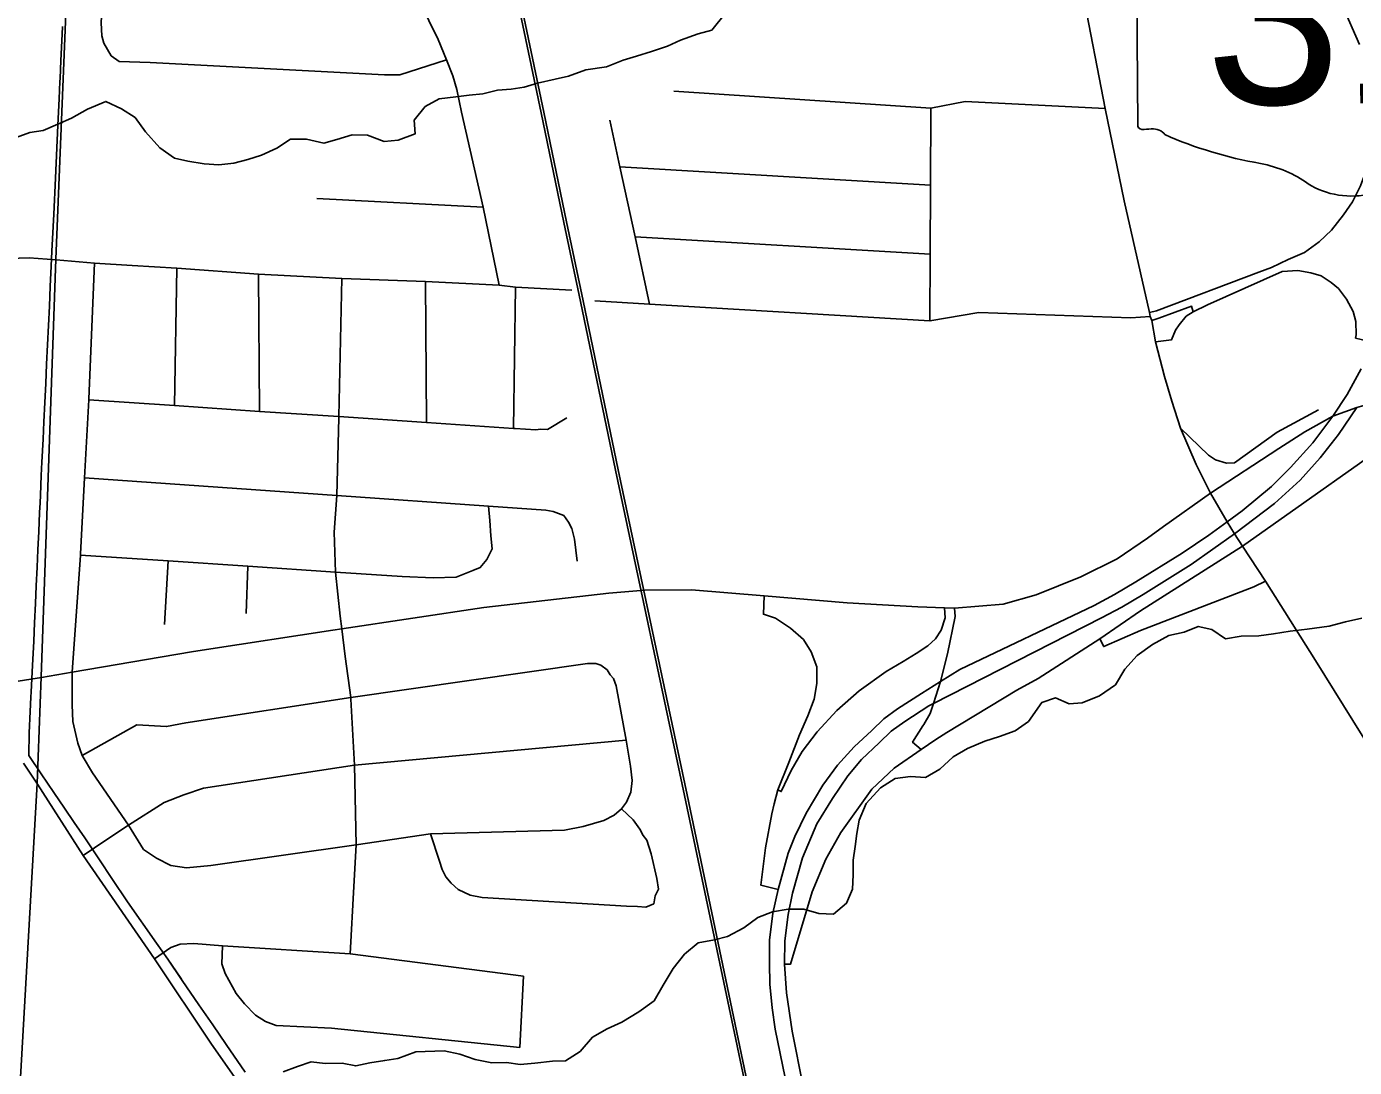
# Model space of a CAD drawing. Extents: x 114843 to 284848, y 317643 to 566895.
# Drawn here: x 192991 to 198048, y 409680 to 413645 of the extents above; entities that cross this region are included whole.
import ezdxf

# ---------------------------------------------------------------- set-up
doc = ezdxf.new("R2010")
doc.units = 0
for name, color, linetype in [('GM_X_City_Street', 7, 'Continuous'), ('GM_X_Corporation', 7, 'Continuous'), ('GM_X_County_Road', 7, 'Continuous'), ('GM_X_Interchange_Ramps', 7, 'Continuous'), ('GM_X_Minor_River', 7, 'Continuous'), ('GM_X_Rail_Line', 7, 'Continuous'), ('GM_X_State_Route', 7, 'Continuous'), ('GM_X_State_Shield', 7, 'Continuous'), ('GM_X_Township', 7, 'Continuous')]:
    doc.layers.add(name, color=color, linetype=linetype)

msp = doc.modelspace()

# ---------------------------------------------------------------- linework, layer by layer
at = {"layer": 'GM_X_City_Street'}
for p, q in [((195251.1, 413111.2), (196433.5, 413040.6)), ((194096.9, 412989.8), (194730.3, 412957.2)), ((195308.5, 412844), (196432.4, 412778.2)), ((193555, 412200.8), (193564, 412724.8)), ((193879.1, 412179.1), (193874.7, 412701.4)), ((194514.2, 412136.6), (194510.4, 412674)), ((194845.9, 412114.3), (194853.2, 412652.7)), ((193530.5, 411609.6), (193517, 411366.7)), ((193834.5, 411589.1), (193828.1, 411409.7)), ((193206.8, 410486.8), (193293.3, 410545)), ((194869.9, 409755.4), (194883.3, 410028))]:
    msp.add_line(p, q, dxfattribs=at)
for points in [[(194647.6, 413319.1), (194630, 413404.9), (194615.1, 413456.7), (194591, 413518.8), (194558.7, 413595.8), (194450.7, 413816.1), (194292.8, 414117.2), (194214.5, 414290.4), (194193.9, 414328), (194177.1, 414369.8), (194170.4, 414401.7), (194151.1, 414481.5), (194142.1, 414535.4), (194132.6, 414640.1), (194132.2, 414645.4), (194157.9, 414861.3), (194173.7, 415200), (194187.2, 415487.4), (194207.4, 415954.9), (194211.1, 416004.1)], [(193314, 413534), (193285.2, 413581.6), (193278.7, 413609.5), (193275.8, 413659.5), (193282.7, 413802.6), (193297.1, 414098.6), (193304.8, 414257), (193309.7, 414311.2), (193321.1, 414343.5), (193332.3, 414385.7)], [(193314, 413534), (193344.2, 413511.8), (193462.3, 413508), (194354.3, 413460.9), (194412.4, 413461.1), (194591, 413518.8)], [(195456.7, 413398.6), (196434.7, 413333.8), (196566.1, 413359.9), (197099.5, 413333)], [(194790.6, 412659.7), (194730.3, 412957.2), (194647.6, 413319.1)], [(195363.8, 412587.2), (195308.5, 412844), (195251.1, 413111.2), (195213.1, 413287.8)], [(196431.3, 412523.5), (196432.4, 412778.2), (196433.5, 413040.6), (196434.7, 413333.8)], [(192231.9, 411931.5), (192358.5, 412014.3), (192437.8, 412072.9), (192494.7, 412119.2), (192542, 412171.6), (192592.6, 412236.1), (192644.9, 412316.1), (192705.8, 412446.8), (192738.5, 412569.4), (192764.2, 412644.2), (192786, 412684.7), (192807.4, 412709), (192838.1, 412730.7), (192866.3, 412745.7), (192909.9, 412760.2), (192963.5, 412763.2), (193001.6, 412763.4), (193104.4, 412756.4)], [(193104.4, 412756.4), (193250.4, 412743), (193393.9, 412734.9), (193564, 412724.8), (193874.7, 412701.4), (194192.4, 412685.3), (194510.4, 412674), (194790.6, 412659.7), (194853.2, 412652.7), (195067.8, 412640.8)], [(193379.7, 410603.1), (193242.3, 410802.5), (193203.5, 410867.8), (193186.3, 410915.6), (193167.5, 410997.5), (193165, 411061), (193165.1, 411185.1), (193196.7, 411631.9), (193197, 411636.9), (193212.3, 411925.7), (193228, 412222.7), (193228.2, 412226.4), (193250.4, 412743)], [(194223.6, 410113.1), (194237.7, 410369.2), (194246.5, 410528), (194240.3, 410831.6), (194226.5, 411083.1), (194225.8, 411088.7), (194205, 411245.2), (194191.8, 411350.2), (194185.6, 411399.2), (194168, 411566.8), (194162.7, 411719.5), (194173.5, 411858.5), (194180.6, 412154.3), (194180.8, 412158.9), (194192.4, 412685.3)], [(195155.9, 412599.7), (195363.8, 412587.2), (196431.3, 412523.5), (196617.7, 412555.5), (197196.1, 412535.4), (197270.1, 412540.9)], [(197321.2, 411740), (197499.8, 411867.1), (197759.7, 412038.1), (197859.3, 412101.3), (197965.4, 412160.2), (198056.7, 412194.2), (198093.2, 412204.6), (198170.6, 412231), (198249.3, 412256.1), (198342.3, 412277.5), (198422.6, 412287.2), (198484.5, 412292), (198574.7, 412297.7), (198605.4, 412298.7)], [(193228, 412222.7), (193555, 412200.8), (193879.1, 412179.1), (194180.8, 412158.9), (194514.2, 412136.6), (194845.9, 412114.3), (194852.7, 412113.9), (194931.3, 412108.6), (194949.2, 412111), (194975.2, 412109.5), (195048.3, 412154.9)], [(197385.9, 412115.7), (197492.1, 412012.7), (197519, 411994.5), (197561, 411981.4), (197591.1, 411983.3), (197754.3, 412100), (197911, 412184.8)], [(193212.3, 411925.7), (194173.5, 411858.5), (194750.4, 411818.1), (194968.9, 411802.9), (194996.9, 411797.4), (195037.1, 411782.1), (195055.6, 411756.5), (195068, 411732.7), (195078.7, 411692.8), (195088.2, 411608.8)], [(193196.7, 411631.9), (193530.5, 411609.6), (193834.5, 411589.1), (194168, 411566.8), (194421.9, 411549.7), (194539.7, 411544.9), (194627.5, 411547.7), (194691.2, 411572.4), (194719.1, 411584.7), (194744.7, 411615), (194764.3, 411655.2), (194759.9, 411705.3), (194755.3, 411763.3), (194750.4, 411818.1)], [(193676.6, 411271.8), (194158.2, 411345.1), (194191.8, 411350.2), (194733.4, 411432), (195208.2, 411486.3), (195346.2, 411497.7), (195523.3, 411499), (195799.9, 411476.4), (196116.4, 411449.2), (196385.8, 411434.3), (196487.3, 411431), (196524.7, 411429.3), (196709.9, 411445.1), (196836.4, 411480.7), (197006.6, 411548.9), (197145.1, 411616.9), (197260, 411696.4), (197321.2, 411740)], [(192943.6, 411148.9), (193048.8, 411165.5), (193165.1, 411185.1), (193619.7, 411263.1), (193676.6, 411271.8)], [(193203.5, 410867.8), (193411.6, 410985.4), (193524.5, 410978.1), (193598.3, 410992.9), (194225.8, 411088.7), (195127.8, 411218.2), (195159.8, 411218.5), (195177.9, 411212.6), (195202, 411194.8), (195214.1, 411174.9), (195226.3, 411161), (195236.5, 411133.1), (195274.3, 410927.1)], [(193293.3, 410545), (193379.7, 410603.1), (193515, 410689.5), (193590.2, 410717.8), (193665.4, 410744.1), (194240.3, 410831.6), (195274.3, 410927.1)], [(193379.7, 410603.1), (193436.9, 410510.3), (193486.8, 410476.9), (193540.5, 410449.5), (193600.1, 410440), (193693.3, 410448.6), (194246.5, 410528), (194530, 410569.8), (195039.9, 410584.3), (195111.7, 410597.1), (195189.3, 410619.9), (195229.1, 410640.3), (195257, 410664.9), (195276.5, 410690.8), (195292.2, 410729), (195297.8, 410773.2), (195291.3, 410827.2), (195274.3, 410927.1)], [(195257, 410664.9), (195301.1, 410622.9), (195327.5, 410587.1), (195339.6, 410563.2), (195353.8, 410545.4), (195370.3, 410493.5), (195391.1, 410399.5), (195397.5, 410359.5), (195385.7, 410333.3), (195380, 410303.3)], [(195380, 410303.3), (195350.2, 410290.9), (195318.2, 410292.6), (195276.3, 410294.2), (194726.8, 410326.9), (194680.8, 410336.5), (194634.6, 410358), (194608.4, 410381.8), (194588.3, 410405.7), (194574, 410433.6), (194563.7, 410465.5), (194530, 410569.8)], [(193478.6, 410093.8), (193540.8, 410137), (193576.4, 410149.1), (193628, 410152.4), (193738.2, 410143.3), (194223.6, 410113.1), (194883.3, 410028)], [(193738.2, 410143.3), (193735.7, 410074.8), (193747.9, 410038.2), (193790.1, 409962.1), (193821.2, 409922.7), (193863.2, 409879.3), (193901, 409854.8), (193941.8, 409840.2), (194152.3, 409829.8), (194869.9, 409755.4)]]:
    msp.add_lwpolyline(points, dxfattribs=at)
at = {"layer": 'GM_X_Corporation'}
for points in [[(193128.3, 413645.3), (193127, 413616.2), (193122.3, 413515.2), (193119.1, 413446.5), (193118.6, 413435.6), (193115.5, 413369.9), (193110.8, 413269.9), (193101.3, 413067.3), (193094.9, 412930.1), (193088.3, 412789.2), (193085.5, 412732.8), (193081.8, 412654.9), (193078.2, 412579.4), (193074.7, 412506.1), (193071.2, 412432.5), (193067.8, 412359.5), (193064.3, 412285.5), (193060.8, 412212.7), (193057.4, 412139.1), (193054.2, 412073.4), (193050.1, 411985.5), (193047, 411934.3), (193044.1, 411859.3), (193042.8, 411831), (193041.1, 411794), (193037.8, 411722), (193034.6, 411651), (193031.6, 411585.2), (193028.4, 411514.3), (193025.3, 411446.8), (193022, 411373.8), (193018.8, 411303.2), (193014.7, 411211.4), (193009.2, 411110.8), (193008.1, 411090.6), (193005.5, 411035.7), (193001.7, 410954.7), (193000.2, 410868.3), (193047.5, 410798.4), (193095.1, 410727.8), (193136.1, 410667.2), (193172.4, 410613.4), (193212.8, 410554.6), (193269.3, 410471.3), (193316.7, 410399.6), (193375.3, 410311.1), (193486.4, 410153.3), (193529.7, 410092.7), (193578.6, 410019.6), (193584.4, 410011.2), (193647.9, 409918.8), (193700.4, 409842.3), (193751.7, 409767.7), (193824.2, 409662.2)], [(193824.2, 409662.2), (193751.7, 409767.7), (193700.4, 409842.3), (193647.9, 409918.8), (193584.4, 410011.2), (193529.7, 410092.7), (193486.4, 410153.3), (193375.3, 410311.1), (193316.7, 410399.6), (193269.3, 410471.3), (193212.8, 410554.6), (193172.4, 410613.4), (193136.1, 410667.2), (193095.1, 410727.8), (193047.5, 410798.4), (193000.2, 410868.3), (193001.7, 410954.7), (193005.5, 411035.7), (193008.1, 411090.6), (193009.2, 411110.8), (193014.7, 411211.4), (193018.8, 411303.2), (193022, 411373.8), (193025.3, 411446.8), (193028.4, 411514.3), (193031.6, 411585.2), (193034.6, 411651), (193037.8, 411722), (193041.1, 411794), (193042.8, 411831), (193044.1, 411859.3), (193047, 411934.3), (193050.1, 411985.5), (193054.2, 412073.4), (193057.4, 412139.1), (193060.8, 412212.7), (193064.3, 412285.5), (193067.8, 412359.5), (193071.2, 412432.5), (193074.7, 412506.1), (193078.2, 412579.4), (193081.8, 412654.9), (193085.5, 412732.8), (193088.3, 412789.2), (193094.9, 412930.1), (193101.3, 413067.3), (193110.8, 413269.9), (193115.5, 413369.9), (193118.6, 413435.6), (193119.1, 413446.5), (193122.3, 413515.2), (193127, 413616.2), (193128.3, 413645.3)]]:
    msp.add_lwpolyline(points, dxfattribs=at)
at = {"layer": 'GM_X_County_Road'}
for points in [[(197591.1, 411712.7), (197563.9, 411758.8), (197499.8, 411867.1), (197445.5, 411977.3), (197385.9, 412115.7), (197352.8, 412217.8), (197324.3, 412311.9), (197291.2, 412444.5), (197276.1, 412525.1), (197270.1, 412540.9), (197268, 412555.7), (197171.6, 412981.1), (197099.5, 413333), (197013.9, 413773.3), (196978.6, 413983.5), (196896.2, 414579.8), (196835.2, 415216.5), (196738.5, 416102.7), (196704.1, 416302.2), (196701.5, 416312.8)], [(198405.8, 410419.6), (198226.3, 410705.7), (197899.5, 411230.6), (197709.8, 411532.2), (197621.8, 411665.5), (197591.1, 411712.7)], [(194063.9, 409242.4), (193695.8, 409769.1), (193478.6, 410093.8), (193206.8, 410486.8), (193033.2, 410758.4), (192980, 410839.4)]]:
    msp.add_lwpolyline(points, dxfattribs=at)
at = {"layer": 'GM_X_Interchange_Ramps'}
for points in [[(198172.8, 413278.5), (198117.2, 413267.7), (198112.1, 413176.1), (198092.6, 413097.1), (198071, 413037.6), (198040.4, 412977.5), (198006.4, 412927.3), (197960.2, 412869.9), (197914.1, 412824.3), (197857.8, 412784.4), (197796, 412757.8), (197731.7, 412727.4), (197684.4, 412709.4)], [(197684.4, 412709.4), (197294.2, 412561.5), (197268, 412555.7)], [(197291.2, 412444.5), (197351.6, 412451.6), (197367.2, 412489), (197381, 412508.4), (197408, 412541.4), (197433.8, 412558), (197488.2, 412585.2), (197773.5, 412711.9), (197832.2, 412715.7), (197881.8, 412707), (197921.5, 412695), (197959.4, 412670.3), (197987.2, 412646.6), (198018, 412606), (198042.7, 412559.4), (198053.4, 412521.1), (198054.8, 412470.4), (198052.5, 412458.2), (198117.5, 412442.2)], [(197276.1, 412525.1), (197303.9, 412534.2), (197427.7, 412579.8), (197433.8, 412558)], [(195878.4, 410073.6), (195901.2, 410073.6), (195982.6, 410348.5), (196034.6, 410472.6), (196092.5, 410574.4), (196210.3, 410740), (196294.8, 410819.5), (196398.7, 410891.4), (196453.5, 410929.1), (196496.5, 410955.2), (196763, 411117.5), (196843.4, 411162), (197079.2, 411313.2), (197233.4, 411419.5), (197621.8, 411665.5), (198300.7, 412145), (198377.6, 412189.8), (198455.1, 412225.6), (198510.2, 412243.7), (198605.8, 412263.6), (198605.4, 412298.7)], [(197079.2, 411313.2), (197093.3, 411283), (197233.1, 411344.6), (197664.8, 411510.1), (197709.8, 411532.2)], [(195799.9, 411476.4), (195797.8, 411406.1), (195844, 411391.1), (195900.8, 411353.8), (195949.9, 411309.8), (195979.2, 411263.5), (196001.1, 411205.9), (196000.6, 411142.3), (195990.9, 411082.7), (195966.8, 411019.4), (195934.3, 410946.5), (195894.7, 410841.4), (195852.4, 410737), (195837.9, 410684.1), (195830, 410645.5), (195804.8, 410516.9), (195788.1, 410373.7), (195853.6, 410357.6)], [(196487.3, 411431), (196490.2, 411392.4), (196475, 411346.1), (196452.7, 411312), (196423.5, 411285.6), (196379.1, 411257.3), (196329.3, 411226), (196264.6, 411188.3), (196162.2, 411114.5), (196077.2, 411039.2), (196002.5, 410958.1), (195945.6, 410882.8), (195903, 410811), (195865.4, 410730.9), (195852.4, 410737)], [(196405.1, 410981.2), (196408.1, 410986), (196432.1, 411027.8), (196445, 411066.5), (196472.2, 411150.3), (196498.2, 411255.9), (196527.1, 411397.5), (196524.7, 411429.3)], [(196398.7, 410891.4), (196365.7, 410918.7), (196405.1, 410981.2)]]:
    msp.add_lwpolyline(points, dxfattribs=at)
at = {"layer": 'GM_X_Minor_River'}
for points in [[(195652.9, 413696.6), (195600.5, 413630.8), (195548.4, 413617.2), (195482.2, 413593.6), (195432, 413569.9), (195371.9, 413550.3), (195313.7, 413532.7), (195263.6, 413517.1), (195199.4, 413491.5), (195121.3, 413480), (195055.1, 413456.5), (195005, 413444.8), (194936.8, 413429.3), (194886.7, 413413.6), (194836.6, 413406), (194784.6, 413402.4), (194728.4, 413388.7), (194676.4, 413383.1), (194626.3, 413377.5), (194562.2, 413370), (194510, 413340.3), (194467.7, 413288.4), (194471.3, 413236.3), (194407.1, 413212.7), (194353.1, 413207.1), (194289.2, 413231.6), (194231.2, 413232.1), (194173, 413214.5), (194122.9, 413200.8), (194056.9, 413215.4), (193996.9, 413215.8), (193944.7, 413182.1), (193886.5, 413154.5), (193834.3, 413138.8), (193780.2, 413125.2), (193724.1, 413117.6), (193668.1, 413122.1), (193606.1, 413132.6), (193554.2, 413143), (193498.4, 413183.5), (193444.7, 413244.1), (193405, 413298.6), (193353.2, 413331.1), (193293.4, 413359.6), (193223.1, 413330.1), (193162.9, 413296.5), (193110.7, 413272.8), (193054.5, 413249.1), (193004.4, 413241.5), (192938.2, 413217.9)], [(198076.2, 411391.4), (198014, 411377.8), (197951.9, 411360.2), (197867.8, 411348.8), (197803.7, 411341.3), (197739.6, 411331.7), (197683.5, 411324.1), (197617.4, 411322.6), (197557.3, 411313.1), (197505.5, 411347.6), (197453.6, 411360), (197399.4, 411338.3), (197341.3, 411324.7), (197279, 411291.1), (197220.7, 411249.4), (197174.4, 411197.6), (197138, 411137.7), (197077.7, 411096), (197011.5, 411068.5), (196961.4, 411064.8), (196909.5, 411087.3), (196857.4, 411069.6), (196806.9, 410997.8), (196756.7, 410962.1), (196696.5, 410940.5), (196640.3, 410922.9), (196574.1, 410895.3), (196519.9, 410863.6), (196469.6, 410815.8), (196415.3, 410784.1), (196357.3, 410788.6), (196299.2, 410781), (196243, 410745.3), (196188.6, 410685.6), (196162.2, 410621.6), (196153.8, 410571.5), (196147.5, 410521.4), (196139.2, 410469.3), (196138.9, 410413.1), (196136.5, 410359), (196114.2, 410305), (196063.9, 410263.3), (196007.9, 410265.7), (195951.9, 410282.2), (195891.9, 410282.6), (195831.8, 410273.1), (195775.6, 410251.4), (195723.3, 410211.7), (195661.1, 410178.1), (195611, 410166.4), (195548.9, 410154.8), (195496.6, 410111.1), (195454.2, 410057.3), (195415.8, 409993.4), (195381.4, 409933.5), (195323.1, 409891.8), (195258.8, 409852.1), (195202.6, 409826.5), (195146.4, 409794.8), (195100, 409741), (195043.8, 409705.3), (194993.7, 409703.7), (194927.6, 409696.2), (194871.6, 409690.6), (194819.6, 409699), (194763.5, 409697.5), (194699.6, 409710), (194641.7, 409730.5), (194581.7, 409743), (194473.6, 409739.8), (194405.4, 409714.2), (194355.3, 409706.6), (194299.2, 409697), (194245.1, 409685.4), (194193.2, 409695.8), (194129.1, 409694.3), (194075.1, 409700.7), (194023, 409683.1), (193968.8, 409663.4)]]:
    msp.add_lwpolyline(points, dxfattribs=at)
at = {"layer": 'GM_X_Rail_Line'}
for points in [[(197614.2, 400707.3), (197528.5, 401105.1), (197417.4, 401630.9), (197294.1, 402222.5), (197156.1, 402872.3), (197090.5, 403184.9), (197079.8, 403235.3), (196937.7, 403921.2), (196730.2, 404891.3), (196365.8, 406619.7), (196258.5, 407141.6), (196065.9, 408025), (195866.4, 408946.3), (195739.1, 409562.3), (195496.6, 410715.8), (195234.1, 411954.6), (195101.4, 412597.9), (195037.1, 412898.9), (194951.3, 413316.8), (194365.8, 416106.4)], [(197624.1, 400709.3), (197538.4, 401107.2), (197427.2, 401632.9), (197303.9, 402224.6), (197166, 402874.3), (197100.3, 403186.9), (197089.6, 403237.3), (196947.5, 403923.3), (196740, 404893.4), (196375.6, 406621.7), (196268.4, 407143.6), (196075.7, 408027.1), (195876.2, 408948.3), (195748.9, 409564.3), (195506.5, 410717.9), (195243.9, 411956.7), (195111.2, 412600), (195047, 412901), (194961.1, 413318.9), (194375.7, 416108.4)]]:
    msp.add_lwpolyline(points, dxfattribs=at)
at = {"layer": 'GM_X_State_Route'}
for points in [[(198067.5, 413576.5), (198002.8, 413724.3)], [(195899, 409547.9), (195842.6, 409825.5), (195830.2, 409907.1), (195822, 409996.9), (195821.1, 410076.7), (195821, 410165.2), (195833, 410267.8), (195853.6, 410357.6), (195892.2, 410496.4), (195916.6, 410559.7), (195960, 410648), (196024.1, 410755), (196079.7, 410830.7), (196143.7, 410900.6), (196210.4, 410963.7), (196256.4, 411008), (196308.3, 411045.4), (196398.9, 411104.5), (196472.2, 411150.3), (196545.5, 411196), (197057.1, 411440), (197134.4, 411481.1), (197216.3, 411529.1), (197392.4, 411638.7), (197493.8, 411707.8), (197563.9, 411758.8), (197620, 411799.6), (197732.8, 411893.1), (197804.1, 411964.8), (197889.1, 412059.8), (197965.4, 412160.2), (198020.4, 412243.2), (198074.1, 412340.9)], [(195949, 409606.8), (195906.9, 409818.4), (195885, 409964.2), (195878.4, 410073.6), (195879, 410162.2), (195892.1, 410263), (195907.8, 410344.2), (195946.2, 410478.9), (196000.8, 410607.8), (196060.4, 410704.4), (196118.8, 410790.5), (196171.6, 410853.4), (196238.3, 410916.4), (196284.3, 410960.8), (196336.2, 410998.2), (196426.8, 411057.3), (196445, 411066.5), (197085, 411392.7), (197162.3, 411433.8), (197244.2, 411481.9), (197426.3, 411595.6), (197591.1, 411712.7), (197744.3, 411828.3), (197840.9, 411917), (197917.9, 412002.1), (197987.9, 412090.7), (198056.7, 412194.2)]]:
    msp.add_lwpolyline(points, dxfattribs=at)
at = {"layer": 'GM_X_State_Shield'}
msp.add_line((197215.1, 414328), (197222.7, 413271.4), dxfattribs=at)
for centre, major_axis, start_param, end_param in [((197242.9, 413269.2), (20.3, 0.1), 3.00124, 4.508301), ((197245.2, 413377.3), (155.2, 1.1), 4.665946, 4.897461), ((197278.1, 413210.8), (56, 0.4), 0.519207, 1.627899), ((197977.9, 414165.2), (1332.7, 9.6), 4.195995, 4.488959), ((197590.4, 412799.3), (417, 3), 0.823519, 1.323588), ((198038.4, 413211), (264.6, 1.9), 4.026481, 4.996735)]:
    msp.add_ellipse(centre, major_axis=major_axis, ratio=0.8, start_param=start_param, end_param=end_param, dxfattribs=at)
at = {"layer": 'GM_X_Township'}
for points in [[(193668.2, 427502.7), (193598.4, 425682.6), (193592.2, 425625.2), (193584.7, 425537.7), (193524.6, 423783), (193402, 420006.5), (193388.2, 419671.9), (193317.5, 417956.5), (193304.4, 417637.5), (193302.1, 417582.7), (193283.3, 417126.1), (193271, 416827.3), (193205, 415254.8), (193103.2, 412759.2), (193047.6, 411168.3), (193032, 410761.2), (192952, 409350.1), (192932.1, 408969.7), (192917.9, 408650.2), (192855.3, 407646.3), (192775.2, 405817.7), (192648.5, 403225.9), (192534.9, 400746.8)], [(192534.9, 400746.8), (192648.5, 403225.9), (192775.2, 405817.7), (192855.3, 407646.3), (192917.9, 408650.2), (192932.1, 408969.7), (192952, 409350.1), (193032, 410761.2), (193047.6, 411168.3), (193103.2, 412759.2), (193205, 415254.8)]]:
    msp.add_lwpolyline(points, dxfattribs=at)

# ---------------------------------------------------------------- texts
at = {"layer": 'GM_X_State_Shield'}
msp.add_text('315', height=696.12, rotation=0.4135, dxfattribs=at).set_placement((197481.6, 413347.7))

doc.saveas('drawing.dxf')
